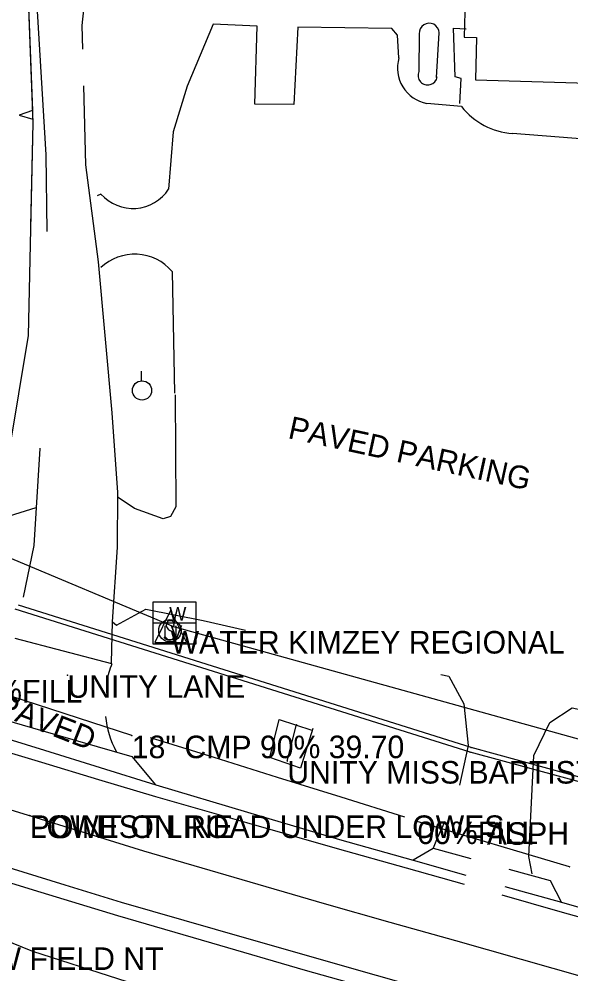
# Model space of a CAD drawing. Extents: x 954793 to 988390, y 1867850 to 1924428.
# Drawn here: x 963031.9 to 963154.1, y 1901034.7 to 1901246.3 of the extents above; entities that cross this region are included whole.
import ezdxf

# ---------------------------------------------------------------- set-up
doc = ezdxf.new("R2010")
doc.units = 0
for name, color, linetype in [('S_BUILDING', 7, 'Continuous'), ('S_DITCHLINE', 7, 'Continuous'), ('S_DRG_PT_SYM', 7, 'Continuous'), ('S_EDGE_BITUMINOUS', 7, 'Continuous'), ('S_EDGE_PAVEMENT', 7, 'Continuous'), ('S_ELECTRIC_UTILITIES_ANNOT', 7, 'Continuous'), ('S_FIBER_OPTIC_CABLE', 7, 'Continuous'), ('S_GRAVEL_ROAD', 7, 'Continuous'), ('S_MISC_STRUCTURES', 7, 'Continuous'), ('S_MSC_PT_SYM', 7, 'Continuous'), ('S_PARKING', 7, 'Continuous'), ('S_PARKING_ANNOT', 7, 'Continuous'), ('S_PAVEMENT_CROWN', 7, 'Continuous'), ('S_SHOULDER', 7, 'Continuous'), ('S_SIDE_DRAIN', 7, 'Continuous'), ('S_SIDE_DRAIN_ANNOT', 7, 'Continuous'), ('S_SIDEWALK', 7, 'Continuous'), ('S_SIGN', 7, 'Continuous'), ('S_SIGN_ANNOT', 7, 'Continuous'), ('S_SURVEY_TEXT_ANNOT', 7, 'Continuous'), ('S_TREE', 7, 'Continuous'), ('S_UNDERGROUND_CABLE', 7, 'Continuous'), ('S_UTILITY_POLE', 7, 'Continuous'), ('S_UTILITY_POLE_ANNOT', 7, 'Continuous'), ('S_UTL_PT_SYM', 7, 'Continuous'), ('S_WATER_UTILITIES', 7, 'Continuous')]:
    doc.layers.add(name, color=color, linetype=linetype)

msp = doc.modelspace()

# ---------------------------------------------------------------- linework, layer by layer
at = {"layer": 'S_BUILDING'}
msp.add_lwpolyline([(963134.91, 1901319.36), (963132.92, 1901250.76), (963130.72, 1901250.83), (963130.47, 1901242.31), (963133.26, 1901242.22), (963132.99, 1901232.86), (963175.46, 1901231.63), (963177.97, 1901318.11)], close=True, dxfattribs=at)
at = {"layer": 'S_DITCHLINE'}
for points in [[(963117.34, 1901069.42), (963103.26, 1901073.82), (963089.19, 1901078.21), (963075.11, 1901082.61), (963061.04, 1901087.01)], [(963161.65, 1901000.38), (963148.81, 1901004.12), (963135.98, 1901007.87), (963123.14, 1901011.61), (963110.31, 1901015.36), (963091.47, 1901021.43), (963072.63, 1901027.51), (963053.79, 1901033.59), (963034.95, 1901039.66), (963014.7, 1901047.82)]]:
    msp.add_lwpolyline(points, dxfattribs=at)
at = {"layer": 'S_DRG_PT_SYM'}
for points in [[(963056.88, 1901087.48), (963056.88, 1901087.53), (963056.88, 1901087.48), (963056.83, 1901087.48), (963056.88, 1901087.48), (963056.88, 1901087.43), (963056.88, 1901087.48), (963056.93, 1901087.48)], [(963120.12, 1901068.44), (963120.12, 1901068.49), (963120.12, 1901068.44), (963120.07, 1901068.44), (963120.12, 1901068.44), (963120.12, 1901068.39), (963120.12, 1901068.44), (963120.17, 1901068.44)], [(963153.86, 1901058.41), (963153.86, 1901058.46), (963153.86, 1901058.41), (963153.81, 1901058.41), (963153.86, 1901058.41), (963153.86, 1901058.36), (963153.86, 1901058.41), (963153.91, 1901058.41)]]:
    msp.add_lwpolyline(points, dxfattribs=at)
at = {"layer": 'S_EDGE_BITUMINOUS'}
for points in [[(963012.96, 1901091.88), (963017.52, 1901094.2), (963037.21, 1901088.55), (963056.9, 1901082.89), (963062.15, 1901076.58)], [(963119.2, 1901059.91), (963123.61, 1901062.52), (963131.96, 1901060.23)], [(963140.42, 1901057.89), (963149.51, 1901055.39), (963152.04, 1901050.51)]]:
    msp.add_lwpolyline(points, dxfattribs=at)
at = {"layer": 'S_EDGE_PAVEMENT'}
for points in [[(962977.67, 1901100.59), (962994.41, 1901094.96), (963011.61, 1901089.17), (963024.24, 1901085.37), (963036.87, 1901081.57), (963049.5, 1901077.77), (963062.13, 1901073.97), (963082.26, 1901068.22), (963102.4, 1901062.47), (963117.62, 1901058.17), (963130.5, 1901054.53)], [(962970.94, 1901077.25), (962987.29, 1901071.75), (963004.72, 1901065.89), (963017.18, 1901062.06), (963029.63, 1901058.24), (963042.08, 1901054.41), (963054.53, 1901050.58), (963075.37, 1901044.58), (963096.21, 1901038.58), (963110.99, 1901034.39), (963125.78, 1901030.19), (963147.23, 1901024.2), (963168.68, 1901018.2)], [(963138.85, 1901052.16), (963151.67, 1901048.51), (963174.96, 1901041.97)]]:
    msp.add_lwpolyline(points, dxfattribs=at)
at = {"layer": 'S_FIBER_OPTIC_CABLE'}
for p, q in [((963132.06, 1901084.82), (963031.76, 1901116.41)), ((963131.84, 1901083.81), (963031.02, 1901115.51)), ((963204.06, 1901065.12), (963132.06, 1901084.82)), ((963204.95, 1901063.95), (963131.84, 1901083.81))]:
    msp.add_line(p, q, dxfattribs=at)
at = {"layer": 'S_GRAVEL_ROAD'}
msp.add_line((963052.4, 1901103.64), (963052.59, 1901112.68), dxfattribs=at)
for points in [[(963041.47, 1901304.08), (963035.94, 1901248.13), (963037.84, 1901216.28), (963038.03, 1901199.23)], [(963046.05, 1901239.64), (963045.92, 1901244.94), (963049.84, 1901281.68), (963051.04, 1901301.53)], [(963053.79, 1901141.41), (963052.56, 1901159.05), (963049.51, 1901192.55), (963046.7, 1901214.02), (963046.26, 1901231.55)], [(963036.48, 1901151.18), (963036.48, 1901151.13), (963035.15, 1901129.67), (963032.82, 1901118.19)], [(963052.59, 1901112.68), (963053.74, 1901129.28), (963053.79, 1901141.41)], [(963052.47, 1901103.43), (963031.07, 1901109.04)]]:
    msp.add_lwpolyline(points, dxfattribs=at)
for start_param, end_param in [(4.374022, 4.548896), (4.872902, 5.216105)]:
    msp.add_ellipse((963074.62, 1901094.75), major_axis=(-0.82, -23.8), ratio=0.998813, start_param=start_param, end_param=end_param, dxfattribs=at)
at = {"layer": 'S_MISC_STRUCTURES'}
msp.add_lwpolyline([(963096.96, 1901089.1), (963094.23, 1901080.27), (963087.44, 1901082.61), (963089.52, 1901091.09), (963096.75, 1901088.69)], dxfattribs=at)
at = {"layer": 'S_MSC_PT_SYM'}
for points in [[(963042.63, 1901100.88), (963042.63, 1901100.93), (963042.63, 1901100.88), (963042.58, 1901100.88), (963042.63, 1901100.88), (963042.63, 1901100.83), (963042.63, 1901100.88), (963042.68, 1901100.88)], [(963093.39, 1901089.93), (963093.39, 1901089.98), (963093.39, 1901089.93), (963093.34, 1901089.93), (963093.39, 1901089.93), (963093.39, 1901089.88), (963093.39, 1901089.93), (963093.44, 1901089.93)], [(963091.33, 1901081.85), (963091.33, 1901081.9), (963091.33, 1901081.85), (963091.28, 1901081.85), (963091.33, 1901081.85), (963091.33, 1901081.8), (963091.33, 1901081.85), (963091.38, 1901081.85)], [(963034.3, 1901069.79), (963034.3, 1901069.84), (963034.3, 1901069.79), (963034.25, 1901069.79), (963034.3, 1901069.79), (963034.3, 1901069.74), (963034.3, 1901069.79), (963034.35, 1901069.79)], [(963135.52, 1901068.28), (963135.52, 1901068.33), (963135.52, 1901068.28), (963135.47, 1901068.28), (963135.52, 1901068.28), (963135.52, 1901068.23), (963135.52, 1901068.28), (963135.57, 1901068.28)]]:
    msp.add_lwpolyline(points, dxfattribs=at)
at = {"layer": 'S_PARKING'}
for points in [[(963116.05, 1901237.72), (963115.73, 1901242.8), (963114.47, 1901244.27), (963093.64, 1901244.53), (963092.8, 1901227.41), (963084.17, 1901227.51), (963084.66, 1901244.75), (963074.88, 1901245.22), (963069.13, 1901231.49), (963066.03, 1901221.36), (963065.04, 1901208.66)], [(963129.93, 1901226.97), (963122.24, 1901227.66)], [(963183.75, 1901145.6), (963185.38, 1901217.5), (963141.19, 1901221.01)], [(963050.04, 1901207.56), (963049.24, 1901207.12)], [(963065.8, 1901190.41), (963066.35, 1901163.4)], [(963066.46, 1901163.05), (963066.67, 1901138.22), (963065.43, 1901136.06), (963063.86, 1901135.53), (963057.47, 1901137.8), (963053.9, 1901140.27)], [(963145.55, 1901056.85), (963144.8, 1901060.71), (963145.91, 1901083.11), (963149.45, 1901090.4), (963154.42, 1901093.65), (963169.18, 1901090.47), (963183.94, 1901087.3), (963184.29, 1901100.99), (963184.64, 1901114.68), (963184.67, 1901129.64), (963184.7, 1901144.6)], [(963035.61, 1901137.99), (963016.19, 1901131.95)], [(963052.64, 1901112.7), (963053.46, 1901111.94), (963059.99, 1901115.51), (963072.68, 1901113.03), (963082.08, 1901110.89)], [(963125.32, 1901101.06), (963127.13, 1901100.65), (963130.4, 1901094.55), (963131.35, 1901085.32), (963129.45, 1901076.52)], [(963126.19, 1901068.46), (963124.54, 1901064.72), (963123.61, 1901062.52)]]:
    msp.add_lwpolyline(points, dxfattribs=at)
for centre, major_axis, ratio, start_param, end_param in [((963123.67, 1901235.47), (7.1, -3.56), 0.999901, 3.318812, 4.996404), ((963142.04, 1901236.06), (14.97, -2.73), 0.990572, 3.970247, 4.834894), ((963057.14, 1901213.71), (9.01, 2.68), 0.995852, 3.568279, 5.423434), ((963057.48, 1901183.37), (-9.78, -4.83), 0.994767, 3.386196, 5.012561)]:
    msp.add_ellipse(centre, major_axis=major_axis, ratio=ratio, start_param=start_param, end_param=end_param, dxfattribs=at)
at = {"layer": 'S_PAVEMENT_CROWN'}
msp.add_lwpolyline([(962828.02, 1901152.38), (962839.48, 1901146.69), (962850.94, 1901141.01), (962871, 1901131.7), (962891.06, 1901122.39), (962913.89, 1901112.66), (962930.88, 1901105.47), (962952.33, 1901097.42), (962973.78, 1901089.38), (962990.88, 1901083.61), (963007.98, 1901077.84), (963020.85, 1901073.87), (963033.72, 1901069.9), (963046.6, 1901065.94), (963059.47, 1901061.97), (963079.48, 1901056.12), (963099.5, 1901050.26), (963114.03, 1901046.15), (963128.56, 1901042.05), (963150.13, 1901035.92), (963171.7, 1901029.79)], dxfattribs=at)
msp.add_lwpolyline([(962828.02, 1901152.38), (962839.48, 1901146.69), (962850.94, 1901141.01), (962871, 1901131.7), (962891.06, 1901122.39), (962913.89, 1901112.66), (962930.88, 1901105.47), (962952.33, 1901097.42), (962973.78, 1901089.38), (962990.88, 1901083.61), (963007.98, 1901077.84), (963020.85, 1901073.87), (963033.72, 1901069.9), (963046.6, 1901065.94), (963059.47, 1901061.97), (963079.48, 1901056.12), (963099.5, 1901050.26), (963114.03, 1901046.15), (963128.56, 1901042.05), (963150.13, 1901035.92), (963171.7, 1901029.79)], dxfattribs=at)
at = {"layer": 'S_SHOULDER'}
for points in [[(962833.18, 1901166.54), (962854.49, 1901156.38), (962875.79, 1901146.22), (962897.09, 1901136.05), (962919.67, 1901126.27), (962936.26, 1901119.33), (962957.16, 1901111.54), (962978.07, 1901103.76), (962995.51, 1901097.82), (963012.95, 1901091.88), (963025.26, 1901088.06), (963037.57, 1901084.23), (963049.87, 1901080.41), (963062.18, 1901076.59), (963082.54, 1901070.51), (963102.9, 1901064.44), (963119.18, 1901059.9), (963130.9, 1901056.52)], [(962968.43, 1901075.28), (962968.66, 1901075.19), (962980.31, 1901071.21), (963003.57, 1901063.26), (963016.3, 1901059.03), (963035.01, 1901053.32), (963053.72, 1901047.61), (963074.5, 1901041.56), (963095.27, 1901035.51), (963110.05, 1901031.36), (963124.84, 1901027.22), (963146.28, 1901021.13), (963167.73, 1901015.05)], [(963139.52, 1901054.06), (963152.04, 1901050.54), (963175.52, 1901043.87)]]:
    msp.add_lwpolyline(points, dxfattribs=at)
at = {"layer": 'S_SIDE_DRAIN'}
for p, q in [((963056.88, 1901087.48), (963019.17, 1901099.82)), ((963153.86, 1901058.41), (963120.12, 1901068.44))]:
    msp.add_line(p, q, dxfattribs=at)
at = {"layer": 'S_SIDEWALK'}
for points in [[(963124.4, 1901233.42), (963124.99, 1901243.31)], [(963129.51, 1901227.64), (963129.86, 1901233.16), (963128.53, 1901233.56), (963128.16, 1901244.36), (963130.97, 1901244.21)], [(963120.54, 1901243.07), (963120.43, 1901234.71)]]:
    msp.add_lwpolyline(points, dxfattribs=at)
for centre, radius, start, end in [((963122.76, 1901243.2), 2.22, 2.9897, 183.2275), ((963122.41, 1901233.87), 2.14, 156.9687, 350.3905)]:
    msp.add_arc(centre, radius, start, end, dxfattribs=at)
at = {"layer": 'S_SIGN'}
msp.add_line((963091.33, 1901081.85), (963093.39, 1901089.93), dxfattribs=at)
msp.add_circle((963065.33, 1901110.75), 2.49, dxfattribs=at)
for centre, radius, start, end in [((963066.01, 1901112.08), 1.5, 167.1196, 241.9813), ((963065.4, 1901112.02), 0.95, 16.5258, 156.8957), ((963064.92, 1901109.41), 1.4, 358.6529, 73.7063), ((963065.17, 1901109.93), 1.28, 204.641, 335.359)]:
    msp.add_arc(centre, radius, start, end, dxfattribs=at)
at = {"layer": 'S_TREE'}
for p, q in [((963034.9, 1901226.08), (963031.94, 1901225.02)), ((963031.94, 1901225.02), (963034.97, 1901224.12))]:
    msp.add_line(p, q, dxfattribs=at)
for points in [[(963033.22, 1901303.02), (963033.31, 1901266.45), (963035, 1901223.31), (963033.93, 1901176.16), (963027.52, 1901137.84), (963000.79, 1901131.26), (962991.64, 1901154.81), (962990.66, 1901178.62), (962995.73, 1901209.31), (962990.93, 1901244.23), (962984.64, 1901280.96), (962967.82, 1901319.96)], [(963033.92, 1901251.06), (963034.9, 1901226.08)], [(963034.97, 1901224.12), (963035, 1901223.31), (963034.48, 1901200.43)]]:
    msp.add_lwpolyline(points, dxfattribs=at)
at = {"layer": 'S_UNDERGROUND_CABLE'}
for p, q in [((963065.49, 1901115.21), (963061.97, 1901108.12)), ((963065.49, 1901115.21), (963068.98, 1901108.12)), ((963064.29, 1901109.36), (963064.29, 1901111.8)), ((963066.66, 1901111.8), (963066.66, 1901109.36)), ((963061.97, 1901108.12), (963068.98, 1901108.12)), ((963064.91, 1901108.7), (963064.29, 1901109.36)), ((963066.11, 1901108.7), (963064.91, 1901108.7)), ((963066.66, 1901109.36), (963066.11, 1901108.7))]:
    msp.add_line(p, q, dxfattribs=at)
at = {"layer": 'S_UTILITY_POLE'}
msp.add_line((963059.03, 1901166.15), (963059.03, 1901168.26), dxfattribs=at)
msp.add_circle((963059.15, 1901164.01), 2.13, dxfattribs=at)
at = {"layer": 'S_UTL_PT_SYM'}
for points in [[(963066.71, 1901114.62), (963066.71, 1901114.67), (963066.71, 1901114.62), (963066.66, 1901114.62), (963066.71, 1901114.62), (963066.71, 1901114.57), (963066.71, 1901114.62), (963066.76, 1901114.62)], [(963066.23, 1901111.97), (963066.23, 1901112.02), (963066.23, 1901111.97), (963066.18, 1901111.97), (963066.23, 1901111.97), (963066.23, 1901111.92), (963066.23, 1901111.97), (963066.28, 1901111.97)], [(963066.23, 1901111.6), (963066.23, 1901111.65), (963066.23, 1901111.6), (963066.18, 1901111.6), (963066.23, 1901111.6), (963066.23, 1901111.55), (963066.23, 1901111.6), (963066.28, 1901111.6)], [(963132.06, 1901084.82), (963132.06, 1901084.87), (963132.06, 1901084.82), (963132.01, 1901084.82), (963132.06, 1901084.82), (963132.06, 1901084.77), (963132.06, 1901084.82), (963132.11, 1901084.82)], [(963131.84, 1901083.81), (963131.84, 1901083.86), (963131.84, 1901083.81), (963131.79, 1901083.81), (963131.84, 1901083.81), (963131.84, 1901083.76), (963131.84, 1901083.81), (963131.89, 1901083.81)], [(963034.3, 1901069.79), (963034.3, 1901069.84), (963034.3, 1901069.79), (963034.25, 1901069.79), (963034.3, 1901069.79), (963034.3, 1901069.74), (963034.3, 1901069.79), (963034.35, 1901069.79)]]:
    msp.add_lwpolyline(points, dxfattribs=at)
at = {"layer": 'S_WATER_UTILITIES'}
for p, q in [((963066.23, 1901111.6), (962871.35, 1901193.5)), ((963061.63, 1901117.15), (963071.05, 1901117.15)), ((963061.63, 1901107.74), (963061.63, 1901117.15)), ((963071.05, 1901117.15), (963071.05, 1901107.74)), ((963066.23, 1901111.97), (963066.71, 1901114.62)), ((963061.63, 1901112.46), (963071.05, 1901112.46)), ((963205.8, 1901072.8), (963066.23, 1901111.6)), ((963071.05, 1901107.74), (963061.63, 1901107.74))]:
    msp.add_line(p, q, dxfattribs=at)

# ---------------------------------------------------------------- texts
at = {"layer": 'S_ELECTRIC_UTILITIES_ANNOT'}
msp.add_text('LOWEST LINE', height=5, dxfattribs=at).set_placement((963034.3, 1901064.79))
at = {"layer": 'S_PARKING_ANNOT'}
for s, height, rotation, p in [('PAVED PARKING', 5.0004, 347.7458, (963091.27, 1901153.46)), ('PAVED', 5, 338.5964, (963026.56, 1901092.41))]:
    msp.add_text(s, height=height, rotation=rotation, dxfattribs=at).set_placement(p)
at = {"layer": 'S_SIDE_DRAIN_ANNOT'}
for s, p in [('00%FILL', (963019.17, 1901094.82)), ('18" CMP 90% 39.70', (963056.88, 1901082.48)), ('00%FILL', (963120.12, 1901063.44))]:
    msp.add_text(s, height=5, dxfattribs=at).set_placement(p)
at = {"layer": 'S_SIGN_ANNOT'}
msp.add_text('UNITY MISS BAPTIST PERM. NUM .40', height=5, dxfattribs=at).set_placement((963091.33, 1901076.85))
at = {"layer": 'S_SURVEY_TEXT_ANNOT'}
for s, p in [('UNITY LANE', (963042.63, 1901095.88)), ('POINT ON ROAD UNDER LOWES', (963034.3, 1901064.79)), ('ASPH DW & PRKNG 1 ST BRCK', (963135.52, 1901063.28)), ('DIRT DW FIELD NT', (963003.75, 1901035.54))]:
    msp.add_text(s, height=5, dxfattribs=at).set_placement(p)
at = {"layer": 'S_UTILITY_POLE_ANNOT'}
msp.add_text('WATER KIMZEY REGIONAL', height=5, dxfattribs=at).set_placement((963065.49, 1901105.68))
at = {"layer": 'S_WATER_UTILITIES'}
for s, p in [('W', (963065.18, 1901112.99)), ('V', (963065.42, 1901108.93))]:
    msp.add_text(s, height=3, rotation=360, dxfattribs=at).set_placement(p)

doc.saveas('drawing.dxf')
